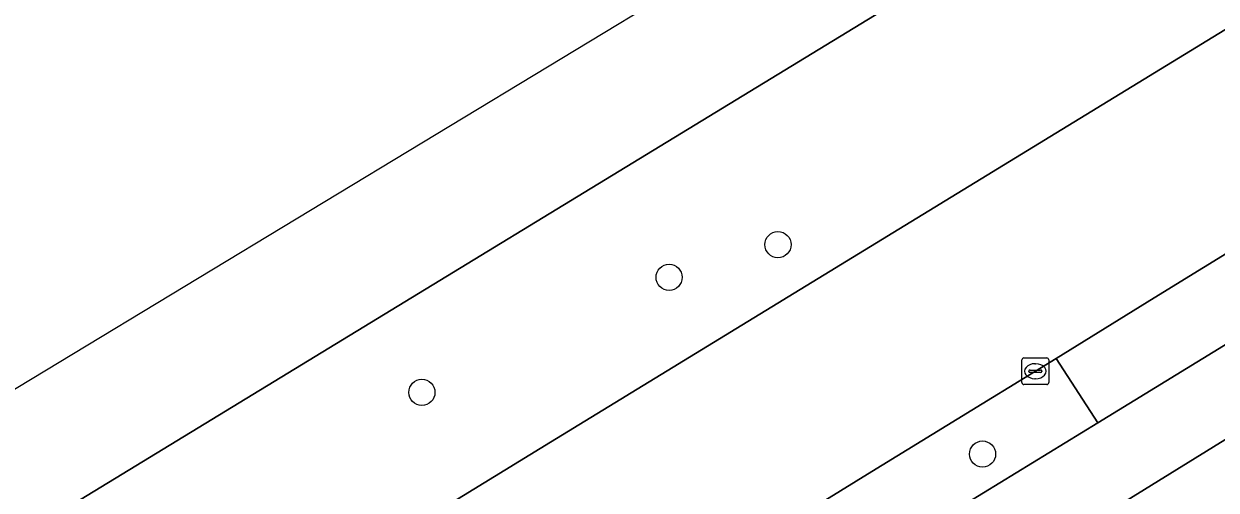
# Model space of a CAD drawing. Extents: x 158835 to 160077, y 386387 to 387778.
# Drawn here: x 158882.61 to 158927.18, y 387242.81 to 387260.25 of the extents above; entities that cross this region are included whole.
import ezdxf

# ---------------------------------------------------------------- set-up
doc = ezdxf.new("R2010")
doc.units = 0
for name, color, linetype in [('IMGEO_Berm_groen', 7, 'Continuous'), ('IMGEO_Boom', 7, 'Continuous'), ('IMGEO_Fietspad_gesloten', 7, 'Continuous'), ('IMGEO_Kolk', 7, 'Continuous'), ('IMGEO_Rijbaan_lokaal_gesloten', 7, 'Continuous')]:
    doc.layers.add(name, color=color, linetype=linetype)

msp = doc.modelspace()

# ---------------------------------------------------------------- linework, layer by layer
at = {"layer": 'IMGEO_Berm_groen'}
for points in [[(159000, 387304.466), (159029.692, 387322.822), (159052.345, 387336.735), (159071.424, 387348.46), (159082.121, 387354.832), (159086.57, 387366.93), (159080.16, 387363.172), (159069.351, 387356.837), (159049.808, 387345.382), (159012.761, 387323.301), (159000, 387315.61), (158999.061, 387315.044), (158987.196, 387304.973), (158872.071, 387234.745), (158869.764, 387224.678), (158876.496, 387228.784), (158902.295, 387244.602), (158929.459, 387261.238), (158956.858, 387278.066), (158983.119, 387294.146), (158993.363, 387300.451)], [(158973.433, 387276.508), (158991.928, 387287.867), (159000, 387292.819), (159005.46, 387296.168), (159003.999, 387298.603), (159000, 387296.122), (158995.071, 387293.064), (158986.969, 387288.086), (158978.847, 387283.118), (158971.65, 387278.686), (158964.902, 387274.565), (158956.56, 387269.426), (158944.446, 387261.985), (158932.241, 387254.544), (158924.872, 387250), (158921.203, 387247.739), (158922.755, 387245.332), (158930.382, 387250), (158935.29, 387253.004)]]:
    msp.add_lwpolyline(points, close=True, dxfattribs=at)
for points in [[(159028.997, 387307.001), (159015.14, 387298.44), (159000, 387289.123), (158990.539, 387283.301), (158964.997, 387267.65), (158940.44, 387252.686), (158936.096, 387250), (158916.44, 387237.845), (158895.416, 387224.734), (158892.898, 387223.139), (158889.972, 387221.282), (158886.707, 387219.193), (158882.663, 387216.595)], [(158917.87, 387242.342), (158922.755, 387245.332), (158921.203, 387247.739), (158918.434, 387246.033), (158914.313, 387243.51), (158903.017, 387236.536)]]:
    msp.add_lwpolyline(points, dxfattribs=at)
at = {"layer": 'IMGEO_Boom'}
for centre in [(158910.803, 387251.993), (158906.735, 387250.771), (158897.492, 387246.468), (158918.45, 387244.161)]:
    msp.add_circle(centre, 0.489, dxfattribs=at)
at = {"layer": 'IMGEO_Fietspad_gesloten'}
for points in [[(159027.131, 387309.499), (159009.901, 387298.892), (159005.46, 387296.168), (159000, 387292.819), (158991.928, 387287.867), (158973.433, 387276.508), (158935.29, 387253.004), (158930.382, 387250), (158922.755, 387245.332), (158917.87, 387242.342), (158909.268, 387236.981), (158901.535, 387232.203), (158896.467, 387229.048), (158890.116, 387225.071), (158882.721, 387220.348), (158880.689, 387219.038)], [(158882.663, 387216.595), (158886.707, 387219.193), (158889.972, 387221.282), (158892.898, 387223.139), (158895.416, 387224.734), (158916.44, 387237.845), (158936.096, 387250), (158940.44, 387252.686), (158964.997, 387267.65), (158990.539, 387283.301)]]:
    msp.add_lwpolyline(points, dxfattribs=at)
at = {"layer": 'IMGEO_Kolk'}
for p, q in [((158919.923, 387246.833), (158919.923, 387247.685)), ((158919.998, 387247.759), (158920.85, 387247.759)), ((158920.411, 387247.539), (158920.436, 387247.539)), ((158920.924, 387247.685), (158920.924, 387246.833)), ((158920.182, 387247.253), (158920.182, 387247.265)), ((158920.62, 387247.216), (158920.222, 387247.216)), ((158920.225, 387247.302), (158920.623, 387247.302)), ((158920.666, 387247.265), (158920.666, 387247.253)), ((158920.85, 387246.759), (158919.998, 387246.759)), ((158920.434, 387246.979), (158920.409, 387246.979))]:
    msp.add_line(p, q, dxfattribs=at)
for points in [[(158919.923, 387246.833), (158919.923, 387247.685)], [(158919.998, 387247.759), (158920.85, 387247.759)], [(158920.924, 387247.685), (158920.924, 387246.833)], [(158920.85, 387246.759), (158919.998, 387246.759)]]:
    msp.add_lwpolyline(points, dxfattribs=at)
for centre, radius, start, end in [((158920, 387247.683), 0.0765, 91.552, 178.448), ((158920, 387247.683), 0.0765, 91.552, 178.448), ((158920.848, 387247.683), 0.0765, 1.552, 88.448), ((158920.848, 387247.683), 0.0765, 1.552, 88.448), ((158920.222, 387247.262), 0.0403, 85.8775, 175.7526), ((158920.219, 387247.252), 0.0366, 178.938, 274.7102), ((158920.623, 387247.259), 0.043, 264.8664, 352.4533), ((158920.627, 387247.264), 0.0386, 1.7309, 96.639), ((158920, 387246.835), 0.0765, 181.552, 268.448), ((158920, 387246.835), 0.0765, 181.552, 268.448), ((158920.848, 387246.835), 0.0765, 271.552, 358.448), ((158920.848, 387246.835), 0.0765, 271.552, 358.448)]:
    msp.add_arc(centre, radius, start, end, dxfattribs=at)
for centre, major_axis, ratio, start_param, end_param in [((158920.41, 387247.259), (-0.387, 0.002), 0.722429, 4.712389, 7.853982), ((158920.435, 387247.259), (-0.39, 0.002), 0.717154, 1.570796, 4.712389)]:
    msp.add_ellipse(centre, major_axis=major_axis, ratio=ratio, start_param=start_param, end_param=end_param, dxfattribs=at)
at = {"layer": 'IMGEO_Rijbaan_lokaal_gesloten'}
msp.add_lwpolyline([(158846.342, 387224.841), (158846.342, 387224.841), (158849.041, 387220.582), (158849.324, 387220.801), (158849.477, 387220.919), (158852.775, 387222.975), (158872.071, 387234.745), (158987.196, 387304.973), (158999.061, 387315.044), (159000, 387315.61), (159012.761, 387323.301), (159049.808, 387345.382), (159069.351, 387356.837), (159080.16, 387363.172), (159086.57, 387366.93), (159099.069, 387374.259), (159098.831, 387374.65), (158983.47, 387307.842), (158916.818, 387267.499)], close=True, dxfattribs=at)
for points in [[(159105.499, 387360.823), (159103.128, 387367.581), (159083.773, 387355.816), (159082.121, 387354.832), (159071.424, 387348.46), (159052.345, 387336.735), (159029.692, 387322.822), (159000, 387304.466), (158993.363, 387300.451), (158983.119, 387294.146), (158956.858, 387278.066), (158929.459, 387261.238), (158902.295, 387244.602), (158876.496, 387228.784), (158869.764, 387224.678), (158864.617, 387221.538), (158856.638, 387216.624), (158853.152, 387214.983), (158852.955, 387214.894), (158852.563, 387214.717), (158857.139, 387207.355), (158857.305, 387207.519), (158857.49, 387207.8)], [(158860.273, 387210.274), (158860.688, 387210.52), (158879.898, 387222.349), (158898.77, 387233.926), (158901.671, 387235.705), (158903.017, 387236.536), (158914.313, 387243.51), (158918.434, 387246.033), (158921.203, 387247.739), (158924.872, 387250), (158932.241, 387254.544), (158944.446, 387261.985), (158956.56, 387269.426), (158964.902, 387274.565), (158971.65, 387278.686), (158978.847, 387283.118), (158986.969, 387288.086), (158995.071, 387293.064), (159000, 387296.122), (159003.999, 387298.603), (159025.153, 387311.674)]]:
    msp.add_lwpolyline(points, dxfattribs=at)

doc.saveas('drawing.dxf')
